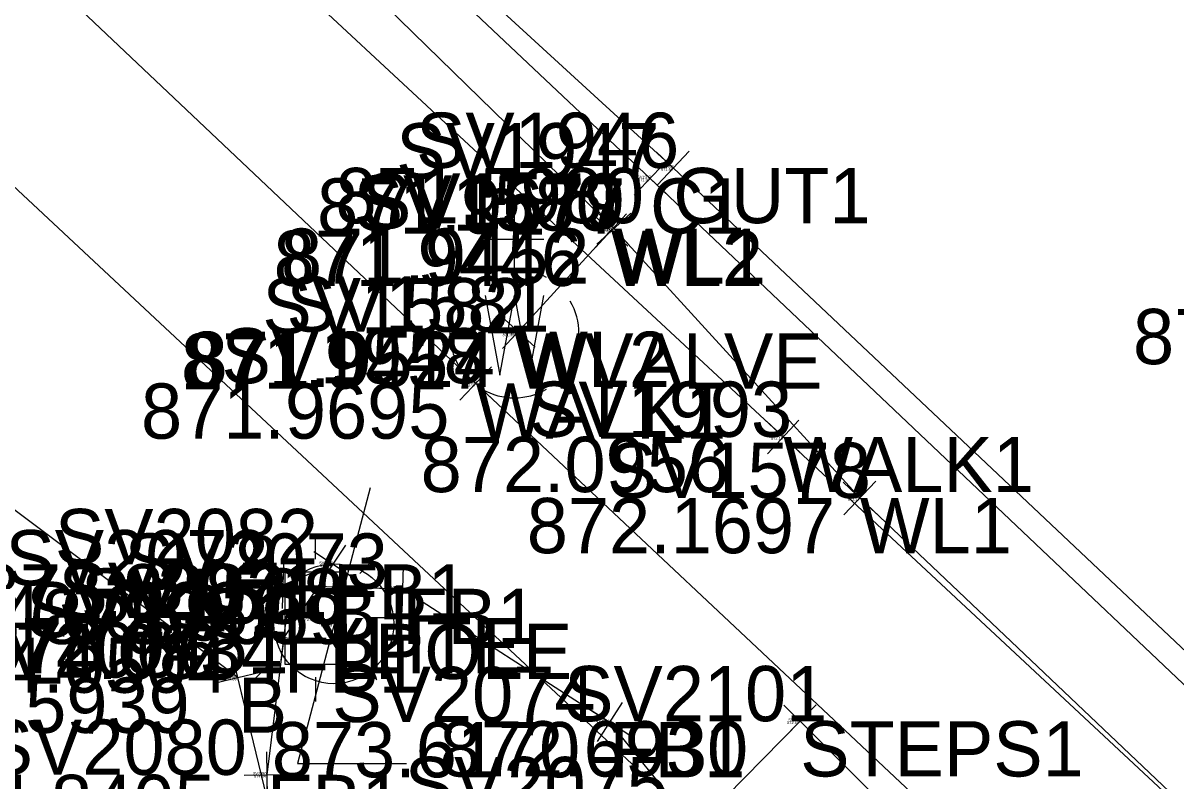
# Model space of a CAD drawing. Extents: x 1469677 to 1493262, y 375219 to 389293.
# Drawn here: x 1480055.3 to 1480080.32, y 379481.19 to 379497.65 of the extents above; entities that cross this region are included whole.
import ezdxf

# ---------------------------------------------------------------- set-up
doc = ezdxf.new("R2010")
doc.units = 0
for name, color, linetype in [('DR_X_Drive_Pipe', 7, 'Continuous'), ('DV_X_Lot_Line', 7, 'Continuous'), ('DV_X_Text', 7, 'Continuous'), ('GK_Visualization', 7, 'Continuous'), ('PNTDESC', 7, 'Continuous'), ('PNTELEV', 7, 'Continuous'), ('PNTNO', 7, 'Continuous'), ('Property', 7, 'Continuous'), ('RD_P_Text', 7, 'Continuous'), ('RW_P_Esmt_SW', 7, 'Continuous'), ('RW_P_Text', 7, 'Continuous'), ('SV_X_Mon_Cells_Found', 7, 'Continuous'), ('text', 7, 'Continuous'), ('Text Property', 7, 'Continuous')]:
    doc.layers.add(name, color=color, linetype=linetype)

msp = doc.modelspace()

# ---------------------------------------------------------------- linework, layer by layer
at = {"layer": 'DR_X_Drive_Pipe'}
for points in [[(1480134.739, 379430.559), (1480121.485, 379441.998), (1480113.085, 379450.369), (1480106.418, 379456.915), (1480094.539, 379467.985), (1480089.15, 379472.551), (1480086.751, 379474.713), (1480073.459, 379487.337), (1480068.123, 379493.187), (1480050.678, 379510.207), (1480044.404, 379515.873)], [(1480068.058, 379493.142), (1480066.044, 379490.948)]]:
    msp.add_lwpolyline(points, dxfattribs=at)
at = {"layer": 'DV_X_Lot_Line'}
for points in [[(1480132.903, 379425.968), (1480114.834, 379442.96), (1480103.251, 379453.811), (1480091.01, 379465.628), (1480083.545, 379472.507), (1480065.123, 379489.824), (1480051.079, 379503.111), (1480050.67, 379503.609), (1480040.657, 379513.03), (1480041.273, 379513.837), (1480027.417, 379527.179), (1480013.329, 379540.204)], [(1480053.564, 379505.61), (1480071.797, 379488.664), (1480089.369, 379472.273), (1480095.978, 379465.936)]]:
    msp.add_lwpolyline(points, dxfattribs=at)
at = {"layer": 'PNTDESC'}
msp.add_lwpolyline([(1480062.83, 379487.558), (1480061.255, 379481.573), (1480063.619, 379481.573)], dxfattribs=at)
msp.add_circle((1480062.044, 379484.604), 1.3, dxfattribs=at)
at = {"layer": 'PNTELEV'}
for p, q in [((1480069.068, 379494.14), (1480069.754, 379494.867)), ((1480069.269, 379493.932), (1480068.543, 379494.62)), ((1480068.562, 379493.913), (1480069.25, 379494.639)), ((1480069.775, 379494.16), (1480069.047, 379494.847)), ((1480069.411, 379494.504), (1480069.411, 379494.504)), ((1480068.906, 379494.276), (1480068.906, 379494.276)), ((1480068.426, 379492.804), (1480067.689, 379493.48)), ((1480068.396, 379493.51), (1480067.72, 379492.774)), ((1480067.753, 379492.85), (1480068.492, 379493.524)), ((1480068.46, 379492.818), (1480067.786, 379493.557)), ((1480068.058, 379493.142), (1480068.058, 379493.142)), ((1480068.123, 379493.187), (1480068.123, 379493.187)), ((1480066.412, 379490.61), (1480065.675, 379491.286)), ((1480066.382, 379491.316), (1480065.706, 379490.58)), ((1480066.044, 379490.948), (1480066.044, 379490.948)), ((1480065.487, 379489.482), (1480064.759, 379490.166)), ((1480064.781, 379489.46), (1480065.465, 379490.188)), ((1480065.123, 379489.824), (1480065.123, 379489.824)), ((1480071.431, 379489.004), (1480072.163, 379488.324)), ((1480072.137, 379489.03), (1480071.457, 379488.298)), ((1480071.797, 379488.664), (1480071.797, 379488.664)), ((1480073.821, 379486.992), (1480073.096, 379487.681)), ((1480073.114, 379486.974), (1480073.803, 379487.699)), ((1480073.459, 379487.337), (1480073.459, 379487.337)), ((1480061.611, 379486.176), (1480062.443, 379485.621)), ((1480061.749, 379485.483), (1480062.305, 379486.314)), ((1480060.948, 379485.94), (1480060.92, 379484.94)), ((1480062.027, 379485.899), (1480062.027, 379485.899)), ((1480063.545, 379485.866), (1480063.517, 379484.866)), ((1480060.434, 379485.454), (1480061.434, 379485.426)), ((1480060.934, 379485.44), (1480060.934, 379485.44)), ((1480063.031, 379485.38), (1480064.031, 379485.351)), ((1480063.531, 379485.366), (1480063.531, 379485.366)), ((1480060.902, 379483.811), (1480061.024, 379484.803)), ((1480060.467, 379484.368), (1480061.459, 379484.246)), ((1480060.963, 379484.307), (1480060.963, 379484.307)), ((1480060.077, 379482.951), (1480059.841, 379483.923)), ((1480059.473, 379483.319), (1480060.445, 379483.555)), ((1480059.959, 379483.437), (1480059.959, 379483.437)), ((1480068.299, 379482.892), (1480067.757, 379482.051)), ((1480067.608, 379482.742), (1480068.448, 379482.2)), ((1480071.808, 379482.839), (1480072.522, 379482.138)), ((1480071.815, 379482.132), (1480072.515, 379482.845)), ((1480068.028, 379482.471), (1480068.028, 379482.471)), ((1480072.165, 379482.489), (1480072.165, 379482.489)), ((1480060.6, 379480.825), (1480060.588, 379481.825)), ((1480060.094, 379481.32), (1480061.094, 379481.331)), ((1480060.594, 379481.325), (1480060.594, 379481.325))]:
    msp.add_line(p, q, dxfattribs=at)
at = {"layer": 'PNTNO'}
for p, q in [((1480065.963, 379492.31), (1480065.963, 379493.581)), ((1480066.598, 379492.946), (1480065.326, 379492.946)), ((1480065.963, 379490.91), (1480065.963, 379490.91))]:
    msp.add_line(p, q, dxfattribs=at)
msp.add_lwpolyline([(1480065.326, 379491.73), (1480065.644, 379490.006), (1480065.963, 379491.73), (1480066.283, 379490.006), (1480066.599, 379491.73)], dxfattribs=at)
for start, end in [(60.0184, 120.0157), (150.0184, 209.9816), (330.0184, 29.9816), (239.9843, 299.9816)]:
    msp.add_arc((1480065.962, 379490.911), 1.4, start, end, dxfattribs=at)
at = {"layer": 'Property'}
msp.add_lwpolyline([(1480067.746, 379477.99), (1480072.165, 379482.489), (1480075.578, 379479.079), (1480071.288, 379474.717)], dxfattribs=at)
at = {"layer": 'RD_P_Text'}
for points in [[(1480135.19, 379432.332), (1480118.45, 379448.16), (1480110.152, 379455.954), (1480109.273, 379456.61), (1480100.92, 379464.722), (1480096.044, 379469.27), (1480093.779, 379471.437), (1480091.422, 379473.761), (1480089.145, 379475.876), (1480069.411, 379494.504), (1480056.455, 379506.379), (1480055.435, 379507.417), (1480042.302, 379520.019), (1480041.64, 379520.833), (1480030.984, 379530.729), (1480016.059, 379544.67)], [(1480135, 379431.897), (1480118.039, 379447.914), (1480109.91, 379455.647), (1480108.98, 379456.443), (1480100.472, 379464.439), (1480095.645, 379469.163), (1480093.387, 379471.311), (1480093.127, 379470.939), (1480088.623, 379475.041), (1480088.838, 379475.368), (1480068.906, 379494.276), (1480056.264, 379506.212), (1480055.202, 379507.245), (1480042.335, 379519.353), (1480041.39, 379520.138), (1480030.539, 379530.321), (1480016.21, 379543.914)]]:
    msp.add_lwpolyline(points, dxfattribs=at)
at = {"layer": 'RW_P_Text'}
for p, q in [((1480061.644, 379486.009), (1480061.644, 379486.541)), ((1480060.679, 379485.698), (1480060.309, 379486.073)), ((1480062.977, 379486.073), (1480062.606, 379485.698)), ((1480060.601, 379484.736), (1480060.069, 379484.736)), ((1480061.644, 379484.729), (1480061.644, 379484.729)), ((1480063.219, 379484.736), (1480062.686, 379484.736)), ((1480060.679, 379483.761), (1480060.309, 379483.386)), ((1480062.977, 379483.386), (1480062.606, 379483.761)), ((1480061.644, 379483.449), (1480061.644, 379482.918))]:
    msp.add_line(p, q, dxfattribs=at)
msp.add_lwpolyline([(1480060.977, 379483.729), (1480062.309, 379483.729), (1480062.309, 379485.729), (1480060.977, 379485.729)], close=True, dxfattribs=at)
at = {"layer": 'SV_X_Mon_Cells_Found'}
msp.add_lwpolyline([(1477164.629, 382297.849), (1479615.888, 379904.59), (1480413.414, 379159.216)], dxfattribs=at)
at = {"layer": 'text'}
msp.add_lwpolyline([(1480061.053, 379471.656), (1480064.838, 379475.137), (1480063.063, 379477.168), (1480060.816, 379479.912), (1480059.959, 379483.437), (1480053.932, 379487.957), (1480050.898, 379492.776), (1480048.55, 379495.74), (1480045.746, 379494.465)], dxfattribs=at)
at = {"layer": 'Text Property'}
msp.add_lwpolyline([(1480060.934, 379485.44), (1480063.531, 379485.366), (1480068.028, 379482.471), (1480069.609, 379480.514), (1480067.181, 379478.073), (1480064.759, 379475.603), (1480062.225, 379475.75), (1480060.627, 379478.362), (1480060.594, 379481.325), (1480060.963, 379484.307), (1480062.027, 379485.899)], close=True, dxfattribs=at)

# ---------------------------------------------------------------- texts
at = {"layer": 'DV_X_Text'}
for s, height, p in [('871.5980', 1.2, (1480062.08, 379493.304)), ('871.60', 0.06, (1480069.148, 379494.444)), ('871.9677', 1.2, (1480061.679, 379493.076)), ('871.97', 0.06, (1480068.649, 379494.216)), ('871.9446', 1.2, (1480060.736, 379491.942)), ('871.9452', 1.2, (1480060.895, 379491.987)), ('871.94', 0.06, (1480067.801, 379493.082)), ('871.95', 0.06, (1480067.866, 379493.127)), ('872.2041', 1.2, (1480079.388, 379490.242)), ('871.9457', 1.2, (1480058.726, 379489.71)), ('871.9524', 1.2, (1480058.845, 379489.748)), ('871.95', 0.06, (1480065.706, 379490.85)), ('871.95', 0.06, (1480065.787, 379490.888)), ('871.9695', 1.2, (1480057.858, 379488.624)), ('871.97', 0.06, (1480064.866, 379489.764)), ('872.0956', 1.2, (1480063.927, 379487.464)), ('872.10', 0.06, (1480071.536, 379488.604)), ('872.1697', 1.2, (1480066.231, 379486.137)), ('872.17', 0.06, (1480073.203, 379487.277)), ('873.8882', 1.2, (1480054.336, 379484.699)), ('873.89', 0.06, (1480061.745, 379485.839)), ('874.0089', 1.2, (1480053.007, 379484.24)), ('873.4059', 1.2, (1480055.698, 379484.166)), ('874.01', 0.06, (1480060.67, 379485.38)), ('873.41', 0.06, (1480063.272, 379485.306)), ('874.0834', 1.2, (1480054.23, 379483.405)), ('873.9451', 1.2, (1480054.367, 379483.529)), ('873.95', 0.06, (1480061.362, 379484.669)), ('874.08', 0.06, (1480061.757, 379484.545)), ('874.0504', 1.2, (1480053.055, 379483.107)), ('874.05', 0.06, (1480060.677, 379484.247)), ('874.5939', 1.2, (1480052.221, 379482.237)), ('874.59', 0.06, (1480059.678, 379483.377)), ('873.6170', 1.2, (1480060.697, 379481.271)), ('872.6930', 1.2, (1480064.342, 379481.289)), ('873.62', 0.06, (1480067.746, 379482.411)), ('872.69', 0.06, (1480071.884, 379482.429)), ('874.8405', 1.2, (1480052.781, 379480.125)), ('874.84', 0.06, (1480060.314, 379481.265))]:
    msp.add_text(s, height=height, dxfattribs=at).set_placement(p)
at = {"layer": 'GK_Visualization'}
for s, p in [('GUT1', (1480069.411, 379493.304)), ('C1', (1480068.906, 379493.076)), ('WL2', (1480068.058, 379491.942)), ('WL1', (1480068.123, 379491.987)), ('WVALVE', (1480065.963, 379489.71)), ('WL2', (1480066.044, 379489.748)), ('WALK1', (1480065.123, 379488.624)), ('WALK1', (1480071.797, 379487.464)), ('WL1', (1480073.459, 379486.137)), ('FB1', (1480062.027, 379484.699)), ('FB1', (1480060.934, 379484.24)), ('FB1', (1480063.531, 379484.166)), ('YLITE', (1480061.644, 379483.529)), ('LPOLE', (1480062.044, 379483.405)), ('FB1', (1480060.963, 379483.107)), ('B', (1480059.959, 379482.237)), ('FB1', (1480068.028, 379481.271)), ('STEPS1', (1480072.165, 379481.289)), ('FB1', (1480060.594, 379480.125))]:
    msp.add_text(s, height=1.2, dxfattribs=at).set_placement(p)
at = {"layer": 'RW_P_Esmt_SW'}
for s, height, p in [('SV1946', 1.2, (1480063.828, 379494.504)), ('SV1947', 1.2, (1480063.398, 379494.276)), ('SV1580', 1.2, (1480062.474, 379493.142)), ('SV1579', 1.2, (1480062.653, 379493.187)), ('SV1946', 0.06, (1480069.132, 379494.504)), ('SV1947', 0.06, (1480068.631, 379494.276)), ('SV1580', 0.06, (1480067.779, 379493.142)), ('SV1579', 0.06, (1480067.85, 379493.187)), ('SV1582', 1.2, (1480060.493, 379490.91)), ('SV1581', 1.2, (1480061.016, 379490.948)), ('SV1948', 1.2, (1480059.606, 379489.824)), ('SV1582', 0.06, (1480065.69, 379490.91)), ('SV1581', 0.06, (1480065.793, 379490.948)), ('SV1948', 0.06, (1480064.847, 379489.824)), ('SV1993', 1.2, (1480066.28, 379488.664)), ('SV1993', 0.06, (1480071.521, 379488.664)), ('SV1578', 1.2, (1480067.989, 379487.337)), ('SV1578', 0.06, (1480073.186, 379487.337)), ('SV2082', 1.2, (1480055.99, 379485.899)), ('SV2072', 1.2, (1480054.916, 379485.44)), ('SV2073', 1.2, (1480057.503, 379485.366)), ('SV2071', 1.2, (1480056.067, 379484.729)), ('SV2082', 0.06, (1480061.725, 379485.899)), ('SV1588', 1.2, (1480056.555, 379484.605)), ('SV2081', 1.2, (1480055.367, 379484.307)), ('SV2072', 0.06, (1480060.633, 379485.44)), ('SV2073', 0.06, (1480063.23, 379485.366)), ('SV2066', 1.2, (1480053.818, 379483.437)), ('SV2071', 0.06, (1480061.365, 379484.729)), ('SV1588', 0.06, (1480061.77, 379484.605)), ('SV2081', 0.06, (1480060.683, 379484.307)), ('SV2074', 1.2, (1480062.01, 379482.471)), ('SV2101', 1.2, (1480067.042, 379482.489)), ('SV2066', 0.06, (1480059.652, 379483.437)), ('SV2080', 1.2, (1480054.443, 379481.325)), ('SV2074', 0.06, (1480067.727, 379482.471)), ('SV2101', 0.06, (1480071.909, 379482.489)), ('SV2075', 1.2, (1480063.581, 379480.514)), ('SV2080', 0.06, (1480060.286, 379481.325))]:
    msp.add_text(s, height=height, dxfattribs=at).set_placement(p)

doc.saveas('drawing.dxf')
